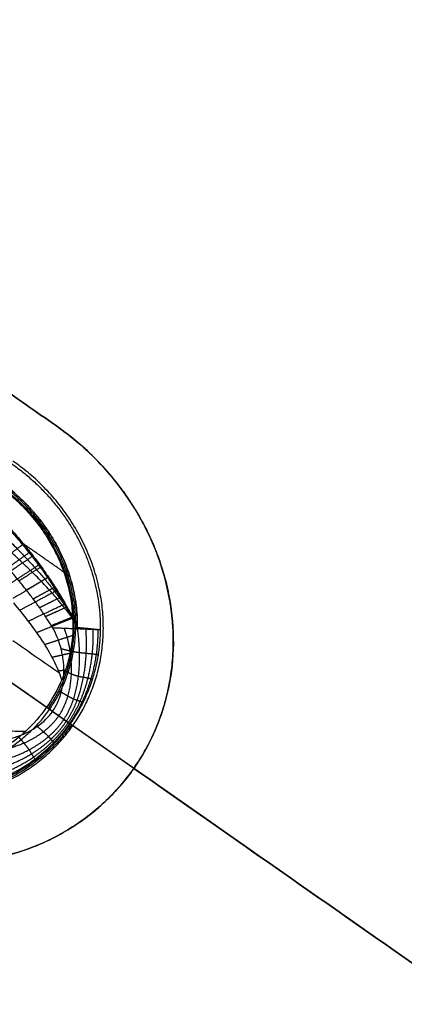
# Model space of a CAD drawing. Header units: millimetres. Extents: x -1267 to 1231, y -1283 to 1250.
# Tile 578 of 656: x -375 to -349, y -244 to -176. Entities that reach past the tile are written whole.
import ezdxf

# ---------------------------------------------------------------- set-up
doc = ezdxf.new("R2010")
doc.units = ezdxf.units.MM
doc.layers.add('Default', color=7, linetype='Continuous', true_color=0x000000)

msp = doc.modelspace()

# ---------------------------------------------------------------- linework, layer by layer
at = {"layer": 'Default'}
msp.add_line((-1180.184, 341.19, -435.695), (-197.202, -347.102, -435.695), dxfattribs=at)
for points, degree, knots in [([(-401.125, 407.733, -638.821), (-384.705, 396.236, -638.821), (-368.764, 384.223, -638.143), (-337.846, 359.156, -635.439), (-322.87, 346.101, -633.414), (-308.162, 332.297, -630.691), (-307.94, 332.088, -630.65), (-307.492, 331.666, -630.566), (-306.82, 331.034, -630.44), (-305.256, 329.556, -630.143), (-302.141, 326.592, -629.537), (-299.492, 324.036, -628.995), (-294.223, 318.905, -627.883), (-290.749, 315.459, -627.103), (-280.443, 305.039, -624.649), (-273.728, 297.987, -622.862), (-254.051, 276.501, -617.055), (-241.562, 261.74, -612.592), (-229.633, 246.387, -607.542), (-229.544, 246.272, -607.504), (-229.363, 246.038, -607.427), (-229.09, 245.687, -607.312), (-228.456, 244.868, -607.041), (-227.191, 243.227, -606.497), (-224.676, 239.936, -605.399), (-222.545, 237.102, -604.44), (-218.315, 231.415, -602.499), (-215.539, 227.598, -601.173), (-207.344, 216.071, -597.104), (-202.057, 208.283, -594.269), (-196.912, 200.324, -591.297), (-196.868, 200.257, -591.272), (-196.785, 200.128, -591.223), (-196.66, 199.934, -591.151), (-196.368, 199.482, -590.982), (-195.786, 198.577, -590.643), (-194.627, 196.767, -589.964), (-192.329, 193.143, -588.598), (-190.393, 190.03, -587.412), (-186.568, 183.792, -585.025), (-184.078, 179.621, -583.409), (-176.792, 167.065, -578.494), (-172.18, 158.638, -575.127), (-167.783, 150.084, -571.653), (-167.746, 150.013, -571.624), (-167.676, 149.875, -571.568), (-167.569, 149.668, -571.484), (-167.322, 149.186, -571.288), (-166.829, 148.22, -570.895), (-165.845, 146.283, -570.106), (-163.895, 142.394, -568.518), (-162.25, 139.033, -567.138), (-158.997, 132.272, -564.353), (-156.348, 126.574, -561.993), (-153.519, 120.218, -559.345), (-152.755, 118.477, -558.619), (-152.247, 117.315, -558.133), (-151.998, 116.742, -557.894), (-150.752, 113.867, -556.693), (-149.775, 111.57, -555.732), (-146.903, 104.688, -552.847), (-144.147, 97.823, -549.959), (-141.135, 89.843, -546.588), (-139.889, 86.429, -545.144), (-139.375, 85.007, -544.542), (-139.271, 84.719, -544.42), (-139.075, 84.172, -544.189), (-138.782, 83.353, -543.842), (-138.49, 82.532, -543.494), (-136.749, 77.603, -541.405), (-135.26, 73.191, -539.533), (-130.966, 59.865, -533.875), (-128.337, 50.857, -530.047), (-125.908, 41.578, -526.122), (-125.872, 41.441, -526.064), (-125.799, 41.162, -525.946), (-125.69, 40.742, -525.768), (-125.437, 39.764, -525.355), (-124.935, 37.807, -524.528), (-123.954, 33.896, -522.876), (-123.151, 30.548, -521.465), (-121.596, 23.859, -518.65), (-119.657, 14.957, -514.915), (-117.78, 4.979, -510.759), (-116.748, -1.104, -508.239), (-116.477, -2.762, -507.553), (-116.342, -3.591, -507.211), (-116.298, -3.865, -507.098), (-116.208, -4.425, -506.866), (-115.807, -6.946, -505.826), (-115.426, -9.475, -504.784), (-114.456, -16.24, -502.008), (-113.873, -20.777, -500.156), (-113.094, -27.624, -497.383), (-112.851, -29.913, -496.459), (-112.509, -33.357, -495.075), (-112.399, -34.511, -494.612), (-112.188, -36.799, -493.696), (-112.087, -37.942, -493.239), (-111.216, -48.216, -489.145), (-110.711, -57.265, -485.602), (-110.472, -66.3, -482.137), (-110.47, -66.364, -482.113), (-110.467, -66.499, -482.061), (-110.461, -66.701, -481.983), (-110.449, -67.173, -481.803), (-110.427, -68.116, -481.442), (-110.387, -70.003, -480.721), (-110.329, -73.777, -479.285), (-110.313, -77.011, -478.064), (-110.33, -83.48, -475.635), (-110.404, -87.793, -474.035), (-110.814, -100.73, -469.294), (-111.338, -109.354, -466.215), (-112.118, -118.044, -463.21), (-112.124, -118.106, -463.189), (-112.136, -118.235, -463.144), (-112.153, -118.429, -463.077), (-112.194, -118.881, -462.921), (-112.278, -119.784, -462.61), (-112.449, -121.59, -461.989), (-112.811, -125.198, -460.756), (-113.153, -128.284, -459.715), (-113.878, -134.448, -457.652), (-114.418, -138.546, -456.305), (-116.205, -150.804, -452.35), (-117.621, -158.93, -449.83), (-119.284, -167.131, -447.396), (-119.309, -167.254, -447.36), (-119.359, -167.503, -447.286), (-119.436, -167.876, -447.175), (-119.614, -168.747, -446.918), (-119.977, -170.489, -446.406), (-120.719, -173.968, -445.391), (-121.385, -176.945, -444.538), (-122.758, -182.891, -442.854), (-123.727, -186.846, -441.762), (-126.792, -198.678, -438.58), (-129.049, -206.525, -436.584), (-136.449, -229.93, -430.995), (-142.224, -245.353, -427.8), (-149.226, -261.51, -425.038), (-149.643, -262.465, -424.877), (-150.481, -264.365, -424.561), (-151.747, -267.211, -424.094), (-154.761, -273.82, -423.057), (-157.448, -279.43, -422.257), (-162.961, -290.572, -420.777), (-166.819, -297.899, -419.95), (-178.932, -319.557, -417.958), (-187.725, -333.567, -417.282), (-197.202, -347.102, -417.282)], 3, [-580.887092, -580.887092, -580.887092, -580.887092, -544.581648, -544.581648, -508.276205, -508.276205, -507.708933, -507.708933, -507.14166, -506.007115, -503.738025, -499.199844, -499.199844, -490.123484, -490.123484, -471.970762, -471.970762, -435.665319, -435.665319, -435.381682, -435.381682, -435.098046, -434.530774, -433.396229, -431.127138, -426.588958, -426.588958, -417.512597, -417.512597, -399.359876, -399.359876, -399.218057, -399.218057, -399.076239, -398.792603, -398.22533, -397.090785, -394.821695, -390.283515, -390.283515, -381.207154, -381.207154, -363.054432, -363.054432, -362.912614, -362.912614, -362.770796, -362.48716, -361.919887, -360.785342, -358.516252, -353.978071, -353.978071, -344.901711, -342.63262, -341.498075, -341.498075, -340.36353, -340.36353, -335.82535, -335.82535, -326.748989, -322.210809, -319.941718, -319.941718, -319.374446, -319.374446, -318.807173, -317.672628, -317.672628, -308.596267, -308.596267, -290.443546, -290.443546, -290.15991, -290.15991, -289.876273, -289.309001, -288.174456, -285.905365, -281.367185, -281.367185, -272.290824, -263.214463, -260.945373, -259.810828, -259.810828, -259.243556, -259.243556, -258.676283, -254.138103, -254.138103, -245.061742, -245.061742, -240.523561, -240.523561, -238.254471, -238.254471, -235.985381, -235.985381, -217.832659, -217.832659, -217.690841, -217.690841, -217.549023, -217.265387, -216.698114, -215.563569, -213.294479, -208.756299, -208.756299, -199.679938, -199.679938, -181.527216, -181.527216, -181.385398, -181.385398, -181.24358, -180.959944, -180.392671, -179.258126, -176.989036, -172.450855, -172.450855, -163.374495, -163.374495, -145.221773, -145.221773, -144.938137, -144.938137, -144.6545, -144.087228, -142.952683, -140.683593, -136.145412, -136.145412, -127.069051, -127.069051, -108.91633, -108.91633, -72.610886, -72.610886, -70.341796, -70.341796, -68.072706, -63.534526, -54.458165, -54.458165, -36.305443, -36.305443, 0, 0, 0, 0]), ([(-401.89, 406.642, -638.268), (-368.116, 382.993, -638.268), (-336.502, 357.255, -635.374), (-307.13, 329.471, -629.791), (-307.07, 329.414, -629.78), (-306.953, 329.303, -629.758), (-306.777, 329.136, -629.724), (-306.367, 328.748, -629.646), (-305.548, 327.971, -629.488), (-303.915, 326.414, -629.169), (-300.663, 323.294, -628.518), (-294.225, 317.024, -627.161), (-288.816, 311.599, -625.907), (-278.144, 300.682, -623.28), (-271.225, 293.315, -621.372), (-251.06, 270.95, -615.201), (-238.405, 255.688, -610.496), (-226.498, 240.018, -605.251), (-226.449, 239.953, -605.229), (-226.354, 239.827, -605.187), (-226.21, 239.638, -605.123), (-225.876, 239.197, -604.976), (-225.209, 238.315, -604.679), (-223.88, 236.55, -604.084), (-221.241, 233.015, -602.884), (-219.013, 229.976, -601.837), (-214.6, 223.886, -599.722), (-211.718, 219.81, -598.281), (-203.25, 207.533, -593.873), (-197.843, 199.285, -590.821), (-182.335, 174.349, -581.36), (-172.945, 157.466, -574.643), (-164.447, 140.198, -567.582), (-164.379, 140.06, -567.526), (-164.246, 139.788, -567.415), (-164.046, 139.381, -567.248), (-163.58, 138.429, -566.858), (-162.655, 136.525, -566.078), (-160.824, 132.712, -564.511), (-159.291, 129.438, -563.16), (-156.274, 122.882, -560.447), (-154.327, 118.499, -558.625), (-148.678, 105.318, -553.121), (-145.17, 96.486, -549.404), (-135.424, 69.857, -538.161), (-129.962, 51.927, -530.544), (-125.5, 33.679, -522.863), (-125.467, 33.542, -522.805), (-125.399, 33.264, -522.688), (-125.297, 32.846, -522.513), (-125.062, 31.873, -522.103), (-124.597, 29.926, -521.284), (-123.688, 26.034, -519.649), (-122.946, 22.701, -518.252), (-121.511, 16.039, -515.463), (-120.621, 11.603, -513.613), (-118.146, -1.691, -508.091), (-116.759, -10.534, -504.45), (-113.374, -37.013, -493.691), (-112.154, -54.597, -486.736), (-111.936, -72.272, -480.036), (-111.935, -72.403, -479.987), (-111.932, -72.67, -479.885), (-111.927, -73.072, -479.733), (-111.918, -74.008, -479.379), (-111.905, -75.879, -478.672), (-111.899, -79.617, -477.267), (-111.927, -82.811, -476.077), (-112.028, -89.187, -473.714), (-112.155, -93.422, -472.164), (-112.713, -106.08, -467.591), (-113.321, -114.456, -464.648), (-115.839, -139.406, -456.158), (-118.442, -155.804, -450.952), (-121.955, -172.12, -446.219), (-121.981, -172.242, -446.184), (-122.035, -172.49, -446.112), (-122.116, -172.862, -446.005), (-122.305, -173.73, -445.754), (-122.687, -175.464, -445.255), (-123.469, -178.926, -444.269), (-124.168, -181.883, -443.441), (-125.604, -187.785, -441.81), (-126.612, -191.701, -440.755), (-129.787, -203.4, -437.69), (-132.106, -211.13, -435.78), (-139.653, -234.122, -430.458), (-145.473, -249.186, -427.457), (-152.107, -264.119, -425.01), (-152.157, -264.231, -424.992), (-152.258, -264.458, -424.955), (-152.41, -264.799, -424.899), (-152.765, -265.594, -424.77), (-153.479, -267.182, -424.515), (-154.92, -270.349, -424.017), (-156.178, -273.048, -423.611), (-158.724, -278.426, -422.827), (-160.462, -281.984, -422.34), (-165.794, -292.577, -420.992), (-169.508, -299.531, -420.242), (-181.124, -320.075, -418.439), (-189.497, -333.347, -417.836), (-198.495, -346.196, -417.836)], 3, [-579.397459, -579.397459, -579.397459, -579.397459, -506.972776, -506.972776, -506.831322, -506.831322, -506.689867, -506.406958, -505.841141, -504.709505, -502.446234, -497.919691, -488.866606, -488.866606, -470.760435, -470.760435, -434.548094, -434.548094, -434.406639, -434.406639, -434.265185, -433.982276, -433.416458, -432.284823, -430.021551, -425.495009, -425.495009, -416.441923, -416.441923, -398.335753, -398.335753, -362.123412, -362.123412, -361.840503, -361.840503, -361.557594, -360.991776, -359.86014, -357.596869, -353.070326, -353.070326, -344.017241, -344.017241, -325.91107, -325.91107, -289.698729, -289.698729, -289.41582, -289.41582, -289.132911, -288.567094, -287.435458, -285.172187, -280.645644, -280.645644, -271.592559, -271.592559, -253.486388, -253.486388, -217.274047, -217.274047, -216.991138, -216.991138, -216.708229, -216.142411, -215.010776, -212.747504, -208.220962, -208.220962, -199.167876, -199.167876, -181.061706, -181.061706, -144.849365, -144.849365, -144.566456, -144.566456, -144.283547, -143.717729, -142.586093, -140.322822, -135.796279, -135.796279, -126.743194, -126.743194, -108.637023, -108.637023, -72.424682, -72.424682, -72.141773, -72.141773, -71.858864, -71.293047, -70.161411, -67.89814, -63.371597, -63.371597, -54.318512, -54.318512, -36.212341, -36.212341, 0, 0, 0, 0]), ([(-197.202, -347.102, -417.282), (-220.396, -330.861, -439.975), (-291.255, -281.245, -502.464), (-454.271, -167.1, -605.675), (-598.91, -65.823, -638.821), (-688.693, -2.956, -638.821)], 3, [2.41548, 2.41548, 2.41548, 2.41548, 70.396144, 198.636056, 404.995527, 404.995527, 404.995527, 404.995527]), ([(-198.495, -346.196, -417.836), (-221.379, -330.173, -440.159), (-291.89, -280.8, -502.242), (-454.421, -166.995, -605.144), (-598.966, -65.783, -638.268), (-688.693, -2.956, -638.268)], 3, [2.408267, 2.408267, 2.408267, 2.408267, 69.367076, 197.537893, 403.786179, 403.786179, 403.786179, 403.786179]), ([(-386.279, -204.293, -406.878), (-385.816, -204.577, -406.912), (-384.891, -205.161, -406.98), (-383.505, -206.086, -407.075), (-382.126, -207.06, -407.164), (-380.779, -208.068, -407.244), (-379.511, -209.074, -407.315), (-378.347, -210.053, -407.374), (-377.301, -210.984, -407.422), (-376.374, -211.857, -407.46), (-375.557, -212.669, -407.49), (-374.84, -213.422, -407.513), (-374.205, -214.124, -407.53), (-373.635, -214.789, -407.544), (-373.111, -215.436, -407.553), (-372.618, -216.08, -407.56), (-372.184, -216.686, -407.563), (-371.919, -217.082, -407.564), (-371.805, -217.257, -407.564)], 3, [0.130697, 0.130697, 0.130697, 0.130697, 1.20398, 2.287327, 3.410457, 4.518642, 5.582165, 6.5758, 7.486095, 8.310358, 9.052769, 9.720728, 10.325718, 10.883385, 11.411998, 11.928452, 12.442144, 12.840232, 12.840232, 12.840232, 12.840232]), ([(-367.486, -227.867, -417.836), (-366.899, -227.029, -417.836), (-366.159, -225.704, -417.84), (-365.542, -224.041, -417.85), (-365.331, -223.304, -417.856), (-365.202, -222.807, -417.86), (-365.142, -222.552, -417.863), (-364.986, -221.799, -417.87), (-364.906, -221.293, -417.875), (-364.797, -220.269, -417.886), (-364.768, -219.75, -417.891), (-364.758, -218.71, -417.904), (-364.788, -217.929, -417.913), (-364.89, -217.017, -417.925), (-364.947, -216.626, -417.93), (-364.989, -216.365, -417.933), (-365.01, -216.238, -417.935), (-365.132, -215.572, -417.943), (-365.316, -214.779, -417.954), (-365.597, -213.866, -417.966), (-365.754, -213.412, -417.972), (-365.837, -213.186, -417.975), (-365.873, -213.089, -417.976), (-365.898, -213.025, -417.977), (-365.909, -212.994, -417.977), (-366.132, -212.416, -417.984), (-366.485, -211.617, -417.995), (-366.964, -210.714, -418.006), (-367.22, -210.27, -418.011), (-367.353, -210.05, -418.013), (-367.411, -209.956, -418.014), (-367.449, -209.894, -418.015), (-367.467, -209.865, -418.015), (-367.823, -209.296, -418.022), (-368.184, -208.778, -418.027), (-368.764, -208.028, -418.034), (-369.063, -207.66, -418.038), (-369.429, -207.242, -418.041), (-369.59, -207.066, -418.042), (-369.697, -206.949, -418.043), (-369.749, -206.893, -418.044), (-370.718, -205.865, -418.051), (-371.725, -204.995, -418.055), (-372.826, -204.225, -418.055)], 3, [0, 0, 0, 0, 2.16185, 3.242775, 3.783237, 3.783237, 4.323699, 4.323699, 5.404624, 5.404624, 6.485549, 6.485549, 7.566474, 8.106936, 8.377168, 8.377168, 8.647399, 8.647399, 9.728324, 10.268786, 10.539017, 10.674133, 10.741691, 10.741691, 10.809249, 10.809249, 11.890173, 12.430636, 12.700867, 12.835983, 12.903541, 12.903541, 12.971098, 12.971098, 14.052023, 14.052023, 14.592486, 14.862717, 14.997832, 14.997832, 15.132948, 15.132948, 17.294798, 17.294798, 17.294798, 17.294798]), ([(-372.826, -204.225, -417.501), (-372.275, -204.61, -417.501), (-371.747, -205.021, -417.5), (-370.992, -205.674, -417.497), (-370.623, -206.009, -417.495), (-370.208, -206.417, -417.493), (-370.033, -206.596, -417.492), (-369.917, -206.715, -417.491), (-369.858, -206.778, -417.49), (-369.364, -207.301, -417.487), (-368.952, -207.785, -417.483), (-368.371, -208.537, -417.475), (-368.09, -208.92, -417.472), (-367.779, -209.379, -417.467), (-367.628, -209.611, -417.464), (-367.564, -209.711, -417.463), (-367.521, -209.778, -417.462), (-367.499, -209.814, -417.462), (-367.167, -210.346, -417.456), (-366.736, -211.114, -417.447), (-366.302, -212.04, -417.435), (-366.102, -212.51, -417.429), (-366.006, -212.747, -417.426), (-365.966, -212.849, -417.425), (-365.939, -212.917, -417.424), (-365.925, -212.953, -417.424), (-365.715, -213.502, -417.417), (-365.456, -214.283, -417.406), (-365.22, -215.205, -417.394), (-365.133, -215.603, -417.389), (-365.079, -215.869, -417.386), (-365.053, -216.005, -417.384), (-364.649, -218.236, -417.355), (-364.671, -220.297, -417.329), (-365.518, -224.347, -417.292), (-366.316, -226.196, -417.282), (-367.486, -227.867, -417.282)], 3, [0, 0, 0, 0, 1.083155, 1.083155, 1.624733, 1.895522, 2.030917, 2.030917, 2.166311, 2.166311, 3.249466, 3.249466, 3.791044, 4.061833, 4.197227, 4.264925, 4.264925, 4.332622, 4.332622, 5.415777, 5.957355, 6.228144, 6.363538, 6.431236, 6.431236, 6.498933, 6.498933, 7.582088, 8.123666, 8.394455, 8.394455, 8.665244, 8.665244, 12.997866, 12.997866, 17.330488, 17.330488, 17.330488, 17.330488]), ([(-373.094, -218.15, -406.905), (-373.123, -218.102, -406.9), (-373.279, -217.845, -406.876), (-373.572, -217.382, -406.831), (-373.988, -216.769, -406.77), (-374.429, -216.158, -406.707), (-374.901, -215.54, -406.641), (-375.417, -214.898, -406.57), (-375.994, -214.214, -406.493), (-376.649, -213.474, -406.406), (-377.398, -212.669, -406.31), (-378.253, -211.795, -406.201), (-379.222, -210.855, -406.081), (-380.304, -209.858, -405.948), (-381.487, -208.823, -405.806), (-382.749, -207.777, -405.656), (-384.045, -206.756, -405.504), (-385.353, -205.777, -405.353), (-386.228, -205.153, -405.254), (-386.667, -204.848, -405.204)], 3, [0, 0, 0, 0, 0.108432, 0.577428, 1.046855, 1.518807, 2.001869, 2.511483, 3.064341, 3.674743, 4.35318, 5.106417, 5.938272, 6.846286, 7.818166, 8.83086, 9.85721, 10.847205, 11.828004, 11.828004, 11.828004, 11.828004]), ([(-371.828, -217.346, -409.358), (-372.017, -217.093, -409.358), (-372.44, -216.554, -409.355), (-373.117, -215.761, -409.343), (-373.856, -214.963, -409.322), (-374.611, -214.197, -409.293), (-375.384, -213.457, -409.257), (-376.173, -212.741, -409.214), (-376.977, -212.047, -409.165), (-377.792, -211.374, -409.109), (-378.624, -210.717, -409.046), (-379.486, -210.064, -408.976), (-380.407, -209.393, -408.896), (-381.424, -208.681, -408.801), (-382.542, -207.932, -408.69), (-383.671, -207.211, -408.571), (-384.423, -206.751, -408.486), (-384.77, -206.543, -408.446)], 3, [3.329329, 3.329329, 3.329329, 3.329329, 3.960576, 4.704382, 5.441563, 6.177771, 6.913975, 7.65011, 8.386977, 9.123641, 9.860148, 10.60827, 11.397457, 12.264098, 13.23376, 14.253221, 15.118064, 15.118064, 15.118064, 15.118064]), ([(-372.453, -221.75, -408.74), (-372.594, -221.294, -408.682), (-372.792, -220.835, -408.617), (-373.256, -219.926, -408.478), (-373.522, -219.475, -408.406), (-374.388, -218.142, -408.179), (-375.055, -217.28, -408.018), (-375.77, -216.443, -407.851)], 3, [-3.967825, -3.967825, -3.967825, -3.967825, -2.975869, -2.975869, -1.983913, -1.983913, 0, 0, 0, 0]), ([(-378.503, -225.927, -406.907), (-378.271, -225.97, -406.925), (-378.024, -225.997, -406.93), (-377.633, -226.01, -406.922), (-377.5, -226.01, -406.917), (-377.295, -226.003, -406.907), (-377.191, -225.997, -406.901), (-377.067, -225.988, -406.893), (-377.014, -225.983, -406.89), (-376.979, -225.979, -406.888), (-376.958, -225.977, -406.886), (-376.692, -225.95, -406.868), (-376.443, -225.909, -406.848), (-376.071, -225.824, -406.816), (-375.947, -225.792, -406.806), (-375.702, -225.721, -406.785), (-375.582, -225.682, -406.775), (-375.21, -225.549, -406.744), (-374.975, -225.447, -406.727), (-374.643, -225.277, -406.704), (-374.482, -225.187, -406.694), (-374.303, -225.075, -406.684), (-374.228, -225.025, -406.68), (-374.178, -224.992, -406.678), (-374.157, -224.977, -406.677), (-373.699, -224.655, -406.655), (-373.351, -224.308, -406.65), (-372.955, -223.737, -406.65), (-372.838, -223.53, -406.651), (-372.687, -223.195, -406.657), (-372.64, -223.08, -406.66), (-372.577, -222.901, -406.665), (-372.547, -222.809, -406.668), (-372.52, -222.716, -406.672), (-372.502, -222.653, -406.674), (-372.492, -222.619, -406.675), (-372.424, -222.361, -406.686), (-372.379, -222.122, -406.698), (-372.334, -221.751, -406.721), (-372.324, -221.625, -406.729), (-372.31, -221.369, -406.747), (-372.307, -221.237, -406.757), (-372.311, -220.85, -406.787), (-372.329, -220.594, -406.809), (-372.379, -220.216, -406.84), (-372.399, -220.091, -406.85), (-372.435, -219.904, -406.864), (-372.455, -219.812, -406.872), (-372.48, -219.704, -406.879), (-372.491, -219.658, -406.883), (-372.499, -219.628, -406.885), (-372.502, -219.615, -406.886), (-372.649, -219.038, -406.926), (-372.852, -218.556, -406.943), (-373.094, -218.15, -406.905)], 3, [0, 0, 0, 0, 0.49644, 0.49644, 0.744659, 0.744659, 0.868769, 0.930824, 0.961852, 0.961852, 0.992879, 0.992879, 1.489319, 1.489319, 1.737538, 1.737538, 1.985758, 1.985758, 2.482198, 2.482198, 2.730417, 2.854527, 2.916582, 2.916582, 2.978637, 2.978637, 3.971516, 3.971516, 4.467956, 4.467956, 4.716176, 4.716176, 4.840286, 4.90234, 4.90234, 4.964395, 4.964395, 5.460835, 5.460835, 5.709055, 5.709055, 5.957274, 5.957274, 6.453714, 6.453714, 6.701934, 6.701934, 6.826044, 6.888099, 6.919126, 6.919126, 6.950154, 6.950154, 7.943033, 7.943033, 7.943033, 7.943033]), ([(-378.228, -226.668, -407.39), (-377.904, -226.692, -407.394), (-377.248, -226.693, -407.368), (-376.277, -226.57, -407.274), (-375.031, -226.195, -407.144), (-373.651, -225.415, -407.038), (-372.543, -224.322, -407.009), (-371.932, -222.902, -406.998), (-371.707, -221.356, -407.079), (-371.785, -220.069, -407.213), (-371.977, -219.111, -407.33), (-372.172, -218.486, -407.38), (-372.288, -218.183, -407.39)], 5, [0, 0, 0, 0, 0, 0, 0.125, 0.250001, 0.375001, 0.500001, 0.625001, 0.750001, 0.875, 1, 1, 1, 1, 1, 1]), ([(-373.094, -218.15, -406.905), (-372.999, -218.154, -406.989), (-372.886, -218.159, -407.076), (-372.685, -218.167, -407.202), (-372.613, -218.17, -407.242), (-372.497, -218.175, -407.301), (-372.437, -218.177, -407.329), (-372.364, -218.18, -407.36), (-372.326, -218.182, -407.375), (-372.309, -218.183, -407.382), (-372.299, -218.183, -407.386), (-372.29, -218.183, -407.389), (-372.24, -218.185, -407.408), (-372.179, -218.188, -407.43), (-372.066, -218.193, -407.464), (-372.025, -218.194, -407.475), (-371.936, -218.198, -407.497), (-371.885, -218.2, -407.508), (-371.633, -218.21, -407.556), (-371.475, -218.217, -407.563), (-371.368, -218.221, -407.564)], 3, [0, 0, 0, 0, 0.297176, 0.297176, 0.445764, 0.445764, 0.520058, 0.557206, 0.575779, 0.585066, 0.585066, 0.594353, 0.594353, 0.742941, 0.742941, 0.817235, 0.817235, 0.891529, 0.891529, 1.188705, 1.188705, 1.188705, 1.188705]), ([(-371.696, -217.608, -409.358), (-371.67, -218.397, -409.358), (-371.736, -219.126, -409.31), (-371.863, -219.803, -409.212), (-371.868, -219.827, -409.209), (-371.876, -219.872, -409.202), (-371.89, -219.938, -409.192), (-371.922, -220.092, -409.167), (-371.952, -220.221, -409.144), (-372.015, -220.478, -409.094), (-372.061, -220.646, -409.058), (-372.124, -220.852, -409.008), (-372.135, -220.888, -408.998), (-372.16, -220.966, -408.978), (-372.198, -221.083, -408.948), (-372.239, -221.2, -408.915), (-372.324, -221.435, -408.845), (-372.386, -221.593, -408.795), (-372.453, -221.75, -408.74)], 3, [-2.857056, -2.857056, -2.857056, -2.857056, -1.428528, -1.428528, -1.383886, -1.383886, -1.339245, -1.249962, -1.071396, -1.071396, -0.714264, -0.714264, -0.624981, -0.624981, -0.535698, -0.357132, -0.357132, 0, 0, 0, 0]), ([(-377.878, -227.519, -407.564), (-377.552, -227.493, -407.586), (-376.893, -227.404, -407.604), (-375.918, -227.165, -407.587), (-374.67, -226.656, -407.561), (-373.297, -225.741, -407.542), (-372.206, -224.553, -407.532), (-371.55, -223.1, -407.478), (-371.238, -221.519, -407.458), (-371.192, -220.196, -407.491), (-371.246, -219.201, -407.543), (-371.321, -218.543, -407.563), (-371.368, -218.221, -407.564)], 5, [-8.666014, -8.666014, -8.666014, -8.666014, -8.666014, -8.666014, -7.582759, -6.499505, -5.41625, -4.332995, -3.249746, -2.166498, -1.083249, 0, 0, 0, 0, 0, 0]), ([(-377.657, -228.057, -407.684), (-377.332, -227.997, -407.721), (-376.682, -227.844, -407.774), (-375.721, -227.523, -407.816), (-374.499, -226.924, -407.865), (-373.146, -225.918, -407.907), (-372.048, -224.666, -407.913), (-371.316, -223.187, -407.836), (-370.893, -221.586, -407.752), (-370.752, -220.251, -407.711), (-370.736, -219.242, -407.707), (-370.763, -218.575, -407.696), (-370.786, -218.246, -407.684)], 5, [-0.0000067, -0.0000067, -0.0000067, -0.0000067, -0.0000067, -0.0000067, 0.1250003, 0.2500007, 0.375001, 0.5000013, 0.625001, 0.7500007, 0.8750003, 0.9999428, 0.9999428, 0.9999428, 0.9999428, 0.9999428, 0.9999428]), ([(-377.467, -228.519, -408.017), (-377.144, -228.427, -408.051), (-376.502, -228.216, -408.108), (-375.557, -227.82, -408.165), (-374.366, -227.14, -408.237), (-373.039, -226.056, -408.297), (-371.932, -224.751, -408.311), (-371.117, -223.256, -408.24), (-370.58, -221.643, -408.145), (-370.35, -220.3, -408.08), (-370.281, -219.279, -408.054), (-370.278, -218.602, -408.031), (-370.288, -218.266, -408.017)], 5, [-0.000035, -0.000035, -0.000035, -0.000035, -0.000035, -0.000035, 0.125, 0.250001, 0.375001, 0.500001, 0.625001, 0.750001, 0.875, 1, 1, 1, 1, 1, 1]), ([(-377.337, -228.838, -408.515), (-377.013, -228.723, -408.536), (-376.371, -228.47, -408.571), (-375.436, -228.018, -408.608), (-374.267, -227.28, -408.657), (-372.962, -226.142, -408.698), (-371.855, -224.808, -408.712), (-370.986, -223.31, -408.676), (-370.368, -221.696, -408.622), (-370.074, -220.346, -408.575), (-369.966, -219.314, -408.55), (-369.943, -218.624, -408.528), (-369.944, -218.28, -408.515)], 5, [-0.000078, -0.000078, -0.000078, -0.000078, -0.000078, -0.000078, 0.125, 0.250001, 0.375001, 0.500001, 0.625001, 0.750001, 0.875, 0.999986, 0.999986, 0.999986, 0.999986, 0.999986, 0.999986]), ([(-371.368, -218.221, -407.564), (-371.11, -218.232, -407.567), (-370.87, -218.243, -407.638), (-370.595, -218.254, -407.777), (-370.516, -218.257, -407.828), (-370.417, -218.261, -407.902), (-370.387, -218.262, -407.926), (-370.347, -218.263, -407.961), (-370.328, -218.264, -407.979), (-370.307, -218.265, -407.998), (-370.299, -218.265, -408.006), (-370.293, -218.265, -408.012), (-370.292, -218.266, -408.012), (-370.144, -218.272, -408.159), (-370.023, -218.277, -408.334), (-369.857, -218.284, -408.712), (-369.811, -218.285, -408.915), (-369.801, -218.286, -409.109)], 3, [-1.518596, -1.518596, -1.518596, -1.518596, -1.138947, -1.138947, -0.949122, -0.949122, -0.85421, -0.85421, -0.806754, -0.783026, -0.771162, -0.771162, -0.759298, -0.759298, -0.379649, -0.379649, 0, 0, 0, 0]), ([(-372.505, -219.601, -406.887), (-372.377, -219.629, -406.98), (-372.121, -219.689, -407.142), (-371.877, -219.759, -407.255), (-371.644, -219.808, -407.378), (-371.374, -219.846, -407.473), (-371.23, -219.864, -407.513)], 5, [0, 0, 0, 0, 0, 0, 0.2201723, 0.4403445, 0.4403445, 0.4403445, 0.4403445, 0.4403445, 0.4403445]), ([(-371.23, -219.864, -407.513), (-371.138, -219.874, -407.538), (-370.952, -219.895, -407.604), (-370.666, -219.922, -407.743), (-370.316, -219.958, -408.04), (-370.074, -219.991, -408.451), (-369.983, -220.013, -408.786), (-369.956, -220.027, -409.003), (-369.952, -220.033, -409.109)], 5, [0.4403445, 0.4403445, 0.4403445, 0.4403445, 0.4403445, 0.4403445, 0.5802584, 0.7201723, 0.8600861, 0.9999986, 0.9999986, 0.9999986, 0.9999986, 0.9999986, 0.9999986]), ([(-372.308, -221.115, -406.766), (-372.193, -221.161, -406.838), (-371.972, -221.254, -406.973), (-371.779, -221.351, -407.086), (-371.611, -221.421, -407.241), (-371.41, -221.476, -407.396), (-371.302, -221.501, -407.473)], 5, [0, 0, 0, 0, 0, 0, 0.2201723, 0.4403445, 0.4403445, 0.4403445, 0.4403445, 0.4403445, 0.4403445]), ([(-371.302, -221.501, -407.473), (-371.233, -221.516, -407.522), (-371.093, -221.545, -407.627), (-370.88, -221.582, -407.809), (-370.617, -221.628, -408.126), (-370.437, -221.669, -408.517), (-370.373, -221.696, -408.822), (-370.356, -221.714, -409.016), (-370.353, -221.722, -409.109)], 5, [0.4403445, 0.4403445, 0.4403445, 0.4403445, 0.4403445, 0.4403445, 0.5802584, 0.7201723, 0.8600861, 0.9999972, 0.9999972, 0.9999972, 0.9999972, 0.9999972, 0.9999972]), ([(-372.488, -222.601, -406.676), (-372.385, -222.659, -406.736), (-372.19, -222.771, -406.863), (-372.019, -222.878, -407.002), (-371.871, -222.964, -407.185), (-371.715, -223.035, -407.383), (-371.636, -223.067, -407.486)], 5, [-0.0000005, -0.0000005, -0.0000005, -0.0000005, -0.0000005, -0.0000005, 0.2201723, 0.4403445, 0.4403445, 0.4403445, 0.4403445, 0.4403445, 0.4403445]), ([(-371.636, -223.067, -407.486), (-371.586, -223.087, -407.551), (-371.486, -223.125, -407.686), (-371.341, -223.174, -407.9), (-371.169, -223.23, -408.223), (-371.053, -223.274, -408.581), (-371.011, -223.299, -408.851), (-370.999, -223.314, -409.025), (-370.997, -223.32, -409.109)], 5, [0.4403445, 0.4403445, 0.4403445, 0.4403445, 0.4403445, 0.4403445, 0.5802584, 0.7201723, 0.8600861, 0.9999962, 0.9999962, 0.9999962, 0.9999962, 0.9999962, 0.9999962]), ([(-381.055, -223.991, -407.851), (-380.024, -224.376, -408.018), (-378.985, -224.708, -408.179), (-377.436, -225.066, -408.406), (-376.922, -225.162, -408.478), (-375.909, -225.286, -408.617), (-375.41, -225.315, -408.682), (-374.933, -225.292, -408.74)], 3, [-3.967825, -3.967825, -3.967825, -3.967825, -1.983912, -1.983912, -0.991956, -0.991956, 0, 0, 0, 0]), ([(-373.096, -223.94, -406.65), (-373.002, -224.005, -406.705), (-372.822, -224.131, -406.836), (-372.657, -224.247, -406.999), (-372.506, -224.353, -407.195), (-372.374, -224.445, -407.41), (-372.313, -224.488, -407.522)], 5, [-0.0000002, -0.0000002, -0.0000002, -0.0000002, -0.0000002, -0.0000002, 0.2201723, 0.4403445, 0.4403445, 0.4403445, 0.4403445, 0.4403445, 0.4403445]), ([(-374.145, -224.969, -406.676), (-374.056, -225.046, -406.736), (-373.882, -225.196, -406.875), (-373.715, -225.338, -407.048), (-373.555, -225.479, -407.237), (-373.426, -225.61, -407.439), (-373.368, -225.673, -407.544)], 5, [0.0000011, 0.0000011, 0.0000011, 0.0000011, 0.0000011, 0.0000011, 0.2201723, 0.4403445, 0.4403445, 0.4403445, 0.4403445, 0.4403445, 0.4403445]), ([(-372.313, -224.488, -407.522), (-372.274, -224.515, -407.593), (-372.2, -224.567, -407.739), (-372.101, -224.636, -407.967), (-371.993, -224.712, -408.287), (-371.92, -224.763, -408.618), (-371.887, -224.786, -408.866), (-371.875, -224.794, -409.028), (-371.872, -224.797, -409.109)], 5, [0.4403445, 0.4403445, 0.4403445, 0.4403445, 0.4403445, 0.4403445, 0.5802584, 0.7201723, 0.8600861, 0.9999958, 0.9999958, 0.9999958, 0.9999958, 0.9999958, 0.9999958]), ([(-374.933, -225.292, -408.74), (-375.438, -225.763, -408.96), (-375.992, -226.176, -409.119), (-376.656, -226.569, -409.228), (-376.727, -226.61, -409.239), (-376.876, -226.693, -409.26), (-376.952, -226.733, -409.269), (-377.184, -226.855, -409.296), (-377.344, -226.933, -409.31), (-377.84, -227.159, -409.346), (-378.192, -227.298, -409.358), (-378.567, -227.421, -409.358)], 3, [-2.85744, -2.85744, -2.85744, -2.85744, -1.42872, -1.42872, -1.25013, -1.25013, -1.07154, -1.07154, -0.71436, -0.71436, 0, 0, 0, 0]), ([(-375.48, -225.645, -406.766), (-375.398, -225.738, -406.838), (-375.234, -225.927, -406.991), (-375.072, -226.115, -407.158), (-374.913, -226.309, -407.323), (-374.778, -226.495, -407.484), (-374.717, -226.586, -407.564)], 5, [0.0000005, 0.0000005, 0.0000005, 0.0000005, 0.0000005, 0.0000005, 0.2201723, 0.4403445, 0.4403445, 0.4403445, 0.4403445, 0.4403445, 0.4403445]), ([(-373.368, -225.673, -407.544), (-373.332, -225.713, -407.61), (-373.264, -225.789, -407.748), (-373.177, -225.897, -407.969), (-373.086, -226.014, -408.28), (-373.021, -226.09, -408.607), (-372.984, -226.118, -408.857), (-372.967, -226.124, -409.025), (-372.96, -226.123, -409.109)], 5, [0.4403445, 0.4403445, 0.4403445, 0.4403445, 0.4403445, 0.4403445, 0.5802584, 0.7201723, 0.8600861, 0.9999962, 0.9999962, 0.9999962, 0.9999962, 0.9999962, 0.9999962]), ([(-374.717, -226.586, -407.564), (-374.678, -226.644, -407.615), (-374.604, -226.757, -407.725), (-374.506, -226.919, -407.917), (-374.398, -227.101, -408.216), (-374.318, -227.22, -408.558), (-374.272, -227.266, -408.83), (-374.25, -227.276, -409.016), (-374.242, -227.275, -409.109)], 5, [0.4403445, 0.4403445, 0.4403445, 0.4403445, 0.4403445, 0.4403445, 0.5802584, 0.7201723, 0.8600861, 0.9999972, 0.9999972, 0.9999972, 0.9999972, 0.9999972, 0.9999972]), ([(-391.529, -230.936, -418.055), (-390.937, -231.351, -418.055), (-390.327, -231.73, -418.054), (-389.387, -232.246, -418.051), (-388.91, -232.49, -418.049), (-388.343, -232.752, -418.046), (-388.056, -232.878, -418.044), (-387.933, -232.93, -418.043), (-387.85, -232.965, -418.043), (-387.807, -232.983, -418.043), (-387.146, -233.255, -418.039), (-386.518, -233.478, -418.034), (-385.566, -233.76, -418.026), (-385.087, -233.889, -418.022), (-384.525, -234.017, -418.017), (-384.243, -234.075, -418.014), (-384.101, -234.103, -418.012), (-384.041, -234.114, -418.012), (-384, -234.122, -418.011), (-383.978, -234.126, -418.011), (-383.375, -234.238, -418.005), (-382.496, -234.358, -417.996), (-381.468, -234.423, -417.984), (-380.953, -234.437, -417.977), (-380.695, -234.439, -417.974), (-380.584, -234.439, -417.973), (-380.511, -234.438, -417.972), (-380.471, -234.438, -417.972), (-379.896, -234.432, -417.964), (-379.092, -234.387, -417.954), (-378.165, -234.27, -417.942), (-377.705, -234.196, -417.936), (-377.509, -234.161, -417.934), (-377.378, -234.136, -417.932), (-377.31, -234.123, -417.931), (-376.241, -233.911, -417.917), (-375.277, -233.628, -417.905), (-373.432, -232.893, -417.882), (-372.553, -232.442, -417.872), (-370.027, -230.831, -417.846), (-368.619, -229.485, -417.836), (-367.486, -227.867, -417.836)], 3, [0, 0, 0, 0, 1.081886, 1.081886, 1.622829, 1.893301, 2.028537, 2.096155, 2.096155, 2.163772, 2.163772, 3.245659, 3.245659, 3.786602, 4.057073, 4.192309, 4.259927, 4.293736, 4.293736, 4.327545, 4.327545, 5.409431, 5.950374, 6.220846, 6.356082, 6.423699, 6.423699, 6.491317, 6.491317, 7.573204, 8.114147, 8.384618, 8.519854, 8.519854, 8.65509, 8.65509, 10.818862, 10.818862, 12.982635, 12.982635, 17.310179, 17.310179, 17.310179, 17.310179]), ([(-367.486, -227.867, -417.282), (-368.053, -228.677, -417.282), (-369.008, -229.79, -417.286), (-370.118, -230.75, -417.294), (-370.892, -231.356, -417.301), (-371.299, -231.643, -417.305), (-372.559, -232.446, -417.318), (-373.442, -232.898, -417.328), (-374.827, -233.448, -417.345), (-375.536, -233.692, -417.354), (-376.39, -233.921, -417.365), (-376.823, -234.022, -417.371), (-377.011, -234.062, -417.374), (-377.136, -234.088, -417.375), (-377.197, -234.101, -417.376), (-377.784, -234.217, -417.384), (-378.574, -234.334, -417.394), (-379.508, -234.408, -417.406), (-379.978, -234.428, -417.412), (-380.214, -234.434, -417.414), (-380.315, -234.436, -417.416), (-380.383, -234.437, -417.417), (-380.413, -234.438, -417.417), (-381.038, -234.444, -417.425), (-381.919, -234.409, -417.435), (-382.945, -234.294, -417.446), (-383.456, -234.217, -417.452), (-383.712, -234.174, -417.454), (-383.84, -234.151, -417.456), (-383.895, -234.141, -417.456), (-383.931, -234.135, -417.457), (-383.948, -234.132, -417.457), (-384.614, -234.008, -417.464), (-385.254, -233.853, -417.47), (-386.204, -233.571, -417.477), (-386.677, -233.417, -417.481), (-387.224, -233.215, -417.485), (-387.497, -233.108, -417.487), (-387.614, -233.062, -417.487), (-387.692, -233.03, -417.488), (-387.728, -233.015, -417.488), (-389.091, -232.453, -417.497), (-390.345, -231.766, -417.501), (-391.529, -230.936, -417.501)], 3, [0, 0, 0, 0, 2.1622, 3.2433, 3.2433, 4.3244, 4.3244, 6.486601, 6.486601, 7.567701, 8.108251, 8.378526, 8.513663, 8.513663, 8.648801, 8.648801, 9.729901, 10.270451, 10.540726, 10.675863, 10.743432, 10.743432, 10.811001, 10.811001, 11.892101, 12.432651, 12.702926, 12.838064, 12.905632, 12.939417, 12.939417, 12.973201, 12.973201, 14.054301, 14.054301, 14.594851, 14.865126, 15.000264, 15.067833, 15.067833, 15.135401, 15.135401, 17.297601, 17.297601, 17.297601, 17.297601])]:
    msp.add_open_spline(points, degree=degree, knots=knots, dxfattribs=at)
for points, degree in [([(-671.85, -542.3, -577.915), (-423.983, -188.309, -577.915), (-176.116, 165.681, -577.915)], 2), ([(-671.136, -540.932, -577.399), (-424.147, -188.195, -577.399), (-177.157, 164.543, -577.399)], 2), ([(-1261.6, 141.817, -453.356), (-809.152, -174.99, -453.356), (-356.705, -491.797, -453.356)], 2), ([(-1260.125, 140.97, -453.883), (-809.066, -174.865, -453.883), (-358.007, -490.7, -453.883)], 2), ([(-430.602, -524.371, -481.812), (-270.526, -295.76, -481.812), (-110.451, -67.148, -481.812)], 2), ([(-429.554, -522.35, -481.346), (-270.772, -295.587, -481.346), (-111.991, -68.824, -481.346)], 2), ([(-406.215, -180.845, -417.501), (-389.52, -192.535, -417.501), (-372.826, -204.225, -417.501)], 2), ([(-372.826, -204.225, -418.055), (-389.52, -192.535, -418.055), (-406.215, -180.845, -418.055)], 2), ([(-406.215, -180.845, -417.778), (-389.52, -192.535, -417.778), (-372.826, -204.225, -417.778)], 2), ([(-385.393, -203.027, -407.564), (-384.936, -203.347, -407.564), (-384.025, -204.005, -407.564), (-382.694, -205.022, -407.564), (-381.311, -206.147, -407.564), (-380, -207.284, -407.564), (-378.773, -208.419, -407.564), (-377.664, -209.511, -407.564), (-376.683, -210.541, -407.564), (-375.825, -211.499, -407.564), (-375.079, -212.383, -407.564), (-374.432, -213.197, -407.564), (-373.869, -213.948, -407.564), (-373.371, -214.653, -407.564), (-372.918, -215.334, -407.564), (-372.495, -216.014, -407.564), (-372.095, -216.704, -407.564), (-371.722, -217.407, -407.564), (-371.492, -217.886, -407.564), (-371.382, -218.129, -407.564)], 3), ([(-383.738, -204.396, -409.358), (-383.147, -204.838, -409.358), (-382.049, -205.694, -409.358), (-380.636, -206.876, -409.358), (-379.445, -207.938, -409.358), (-378.413, -208.911, -409.358), (-377.448, -209.873, -409.358), (-376.505, -210.87, -409.358), (-375.594, -211.897, -409.358), (-374.721, -212.953, -409.358), (-373.888, -214.042, -409.358), (-373.103, -215.165, -409.358), (-372.371, -216.332, -409.358), (-371.912, -217.173, -409.358), (-371.696, -217.608, -409.358)], 3), ([(-372.826, -204.225, -417.501), (-372.826, -204.225, -417.778), (-372.826, -204.225, -418.055)], 2), ([(-373.096, -223.94, -406.65), (-381.52, -218.041, -401.633), (-389.945, -212.141, -396.617), (-398.37, -206.242, -391.601)], 3), ([(-371.905, -214.602, -407.564), (-373.503, -213.483, -407.564), (-375.101, -212.364, -407.564)], 2), ([(-371.716, -217.212, -409.358), (-371.861, -217.111, -409.358), (-372.006, -217.009, -409.358)], 2), ([(-371.382, -218.129, -407.564), (-371.38, -218.144, -407.564), (-371.375, -218.175, -407.564), (-371.37, -218.206, -407.564), (-371.368, -218.221, -407.564)], 3), ([(-370.29, -218.266, -408.015), (-370.291, -218.256, -408.014), (-370.292, -218.247, -408.013), (-370.292, -218.237, -408.012)], 3), ([(-372.614, -221.288, -408.679), (-373.685, -220.549, -408.043), (-374.755, -219.809, -407.406), (-375.825, -219.069, -406.77)], 3), ([(-373.507, -223.651, -408.4), (-374.611, -222.879, -407.743), (-375.715, -222.106, -407.086), (-376.818, -221.333, -406.428)], 3), ([(-372.453, -221.75, -408.74), (-372.73, -222.401, -408.515), (-373.088, -223.052, -408.4), (-373.507, -223.651, -408.4)], 3), ([(-373.507, -223.651, -408.4), (-373.927, -224.251, -408.4), (-374.417, -224.81, -408.515), (-374.933, -225.292, -408.74)], 3), ([(-373.298, -223.798, -413.271), (-373.403, -223.725, -410.835), (-373.507, -223.651, -408.4)], 2), ([(-371.693, -224.922, -413.271), (-372.496, -224.36, -413.271), (-373.298, -223.798, -413.271)], 2), ([(-371.872, -224.797, -409.109), (-371.783, -224.859, -411.19), (-371.693, -224.922, -413.271)], 2), ([(-367.486, -227.867, -417.836), (-309.056, -268.781, -417.836), (-250.625, -309.694, -417.836)], 2), ([(-250.625, -309.694, -417.282), (-309.056, -268.781, -417.282), (-367.486, -227.867, -417.282)], 2), ([(-367.486, -227.867, -417.836), (-367.486, -227.867, -417.559), (-367.486, -227.867, -417.282)], 2)]:
    msp.add_open_spline(points, degree=degree, dxfattribs=at)
for points, weights, knots in [([(-391.529, -230.936, -417.668), (-376.838, -241.223, -417.668), (-367.486, -227.867, -417.668), (-358.134, -214.512, -417.668), (-372.826, -204.225, -417.668)], [1, 0.707106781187, 1, 0.707106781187, 1], [1.570796, 1.570796, 1.570796, 3.141593, 3.141593, 4.712389, 4.712389, 4.712389]), ([(-371.382, -218.129, -407.564), (-371.298, -211.933, -407.564), (-376.694, -208.089, -407.564), (-376.738, -208.058, -407.564), (-376.782, -208.027, -407.564)], [0.864228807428, 0.814013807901, 1, 0.998153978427, 0.996331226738], [15.797201, 15.797201, 15.797201, 23.146024, 23.146024, 23.218965, 23.218965, 23.218965])]:
    msp.add_rational_spline(points, weights, degree=2, knots=knots, dxfattribs=at)
for points, weights, degree in [([(-375.933, -206.815, -409.109), (-369.704, -211.176, -409.109), (-369.801, -218.286, -409.109)], [1, 0.873457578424, 1], 2), ([(-371.693, -224.922, -413.271), (-364.467, -214.601, -413.271), (-375.819, -206.652, -413.271)], [1, 0.707106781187, 1], 2), ([(-376.948, -208.264, -409.358), (-371.886, -211.808, -409.358), (-371.696, -217.608, -409.358)], [1, 0.884142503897, 1], 2), ([(-376.907, -208.206, -410.835), (-367.264, -214.958, -410.835), (-373.403, -223.725, -410.835)], [1, 0.707106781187, 1], 2), ([(-373.298, -223.798, -413.271), (-367.093, -214.936, -413.271), (-376.841, -208.111, -413.271)], [1, 0.707106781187, 1], 2), ([(-376.782, -208.027, -407.564), (-371.297, -211.868, -407.564), (-371.382, -218.129, -407.564)], [1, 0.873458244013, 1], 2), ([(-376.628, -213.503, -406.409), (-376.299, -213.262, -407.126), (-375.747, -212.857, -407.564), (-375.092, -212.376, -407.564)], [1.16323773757, 1.02100738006, 0.971721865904, 1.01538119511], 3), ([(-374.708, -212.982, -409.358), (-375.364, -213.445, -409.358), (-375.984, -213.883, -409.086), (-376.509, -214.254, -408.576)], [1.01262810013, 0.988791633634, 0.998699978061, 1.04235313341], 3), ([(-375.977, -214.239, -406.495), (-375.633, -214.004, -407.16), (-375.085, -213.63, -407.564), (-374.443, -213.191, -407.564)], [1.16323778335, 1.02670934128, 0.975822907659, 1.01057848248], 3), ([(-374.053, -213.835, -409.358), (-374.823, -214.338, -409.358), (-375.536, -214.802, -409.006), (-376.106, -215.175, -408.366)], [1.00811845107, 0.986317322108, 1.00842443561, 1.07443979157], 3), ([(-375.405, -214.917, -406.572), (-375.049, -214.691, -407.191), (-374.507, -214.346, -407.564), (-373.877, -213.945, -407.564)], [1.1632378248, 1.03193235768, 0.979841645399, 1.00696568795], 3), ([(-373.426, -214.709, -409.358), (-374.376, -215.276, -409.358), (-375.22, -215.779, -408.86), (-375.828, -216.142, -408.006)], [1.00454671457, 0.985002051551, 1.02846890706, 1.13494728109], 3), ([(-374.895, -215.553, -406.642), (-374.53, -215.337, -407.219), (-373.993, -215.019, -407.564), (-373.375, -214.654, -407.564)], [1.16323786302, 1.03680343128, 0.983815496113, 1.00427405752], 3), ([(-374.429, -216.165, -406.707), (-374.056, -215.961, -407.245), (-373.525, -215.67, -407.564), (-372.92, -215.339, -407.564)], [1.16323789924, 1.04147719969, 0.987833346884, 1.00230634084], 3), ([(-372.831, -215.606, -409.358), (-373.835, -216.146, -409.358), (-374.717, -216.62, -408.835), (-375.341, -216.955, -407.952)], [1.00195728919, 0.98873566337, 1.04249879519, 1.16324668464], 3), ([(-373.991, -216.772, -406.77), (-373.612, -216.581, -407.27), (-373.088, -216.318, -407.564), (-372.495, -216.021, -407.564)], [1.16323793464, 1.04610123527, 0.992005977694, 1.0009521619], 3), ([(-372.269, -216.537, -409.358), (-373.243, -216.998, -409.358), (-374.108, -217.407, -408.891), (-374.745, -217.709, -408.095)], [1.00041818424, 0.994631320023, 1.0489037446, 1.16323545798], 3), ([(-373.575, -217.384, -406.831), (-373.191, -217.209, -407.294), (-372.675, -216.975, -407.564), (-372.097, -216.712, -407.564)], [1.16323796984, 1.05076040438, 0.996409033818, 1.00018385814], 3), ([(-373.182, -218.005, -406.891), (-372.794, -217.849, -407.317), (-372.288, -217.644, -407.564), (-371.724, -217.416, -407.564)], [1.16323800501, 1.05547592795, 1.00106845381, 1.0000155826], 3), ([(-371.743, -217.514, -409.358), (-372.682, -217.893, -409.358), (-373.526, -218.234, -408.946), (-374.172, -218.494, -408.237)], [1.0000177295, 1.0011400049, 1.05554221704, 1.16322436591], 3), ([(-371.596, -218.212, -407.552), (-371.524, -218.187, -407.56), (-371.453, -218.162, -407.564), (-371.381, -218.137, -407.564)], [1.0051917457, 1.00279662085, 1.00123020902, 1.00049251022], 3), ([(-371.382, -218.129, -407.564), (-369.88, -218.278, -407.564), (-369.801, -218.286, -409.109)], [1, 0.725374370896, 1], 2), ([(-371.382, -218.129, -407.564), (-371.317, -218.135, -407.564), (-371.251, -218.142, -407.568), (-371.185, -218.149, -407.577)], [1.15916865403, 1.14039127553, 1.12327529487, 1.10782071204], 3), ([(-371.718, -218.704, -409.325), (-372.445, -218.94, -409.221), (-373.095, -219.15, -408.887), (-373.625, -219.322, -408.379)], [1.00880186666, 1.02820330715, 1.07967884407, 1.16322847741], 3), ([(-369.801, -218.286, -409.109), (-369.851, -221.91, -409.109), (-371.872, -224.797, -409.109)], [1, 0.961918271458, 1], 2), ([(-371.887, -219.924, -409.194), (-372.341, -220.028, -409.05), (-372.754, -220.122, -408.82), (-373.115, -220.205, -408.521)], [1.04106516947, 1.06826919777, 1.10898940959, 1.16322580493], 3), ([(-372.202, -221.092, -408.945), (-372.366, -221.11, -408.861), (-372.523, -221.127, -408.765), (-372.672, -221.144, -408.659)], [1.10536398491, 1.12254167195, 1.14181974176, 1.16319819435], 3), ([(-389.25, -225.834, -413.271), (-379.503, -232.659, -413.271), (-373.298, -223.798, -413.271)], [1, 0.707106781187, 1], 2), ([(-390.272, -227.293, -413.271), (-378.92, -235.242, -413.271), (-371.693, -224.922, -413.271)], [1, 0.707106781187, 1], 2), ([(-371.783, -224.859, -411.19), (-378.952, -235.098, -411.19), (-390.215, -227.212, -411.19)], [1, 0.707106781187, 1], 2), ([(-371.872, -224.797, -409.109), (-373.893, -227.683, -409.109), (-377.282, -228.969, -409.109)], [1, 0.96191856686, 1], 2)]:
    msp.add_rational_spline(points, weights, degree=degree, dxfattribs=at)

doc.saveas('drawing.dxf')
